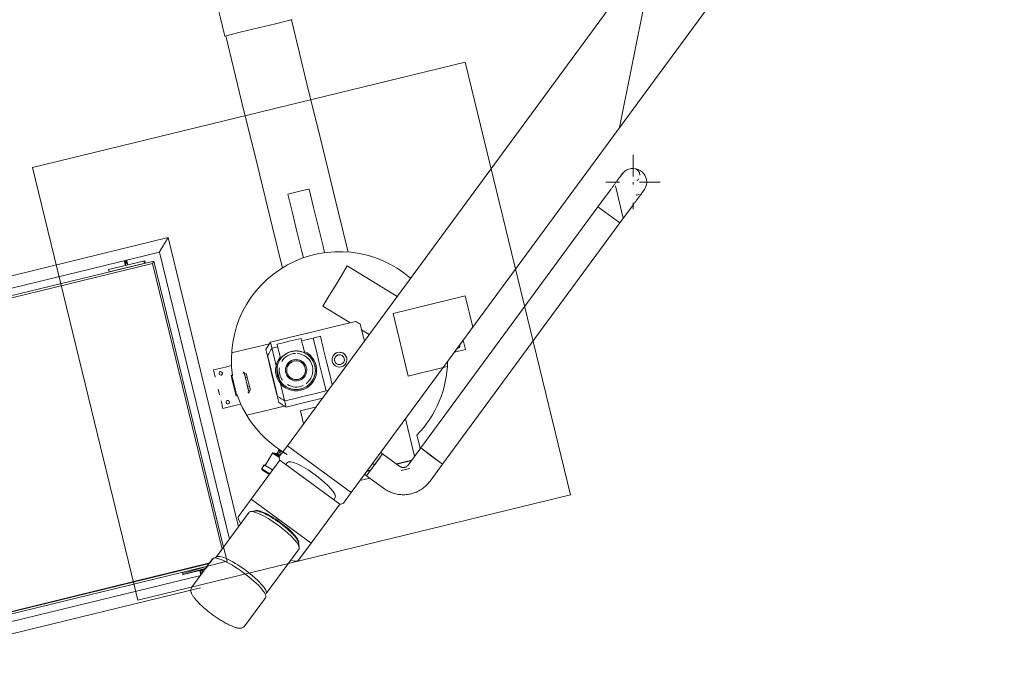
# Model space of a CAD drawing. Header units: metres. Extents: x 135583 to 135939, y 457896 to 458258.
# Tile 377 of 599: x 135783.39 to 135787.37, y 457952.18 to 457954.74. Entities that reach past the tile are written whole.
import ezdxf

# ---------------------------------------------------------------- set-up
doc = ezdxf.new("R2010")
doc.units = ezdxf.units.M
doc.linetypes.add('Hidden', pattern=[4, 2, -2])
doc.layers.add('NIEUWE INSTALLATIE', color=250, linetype='Continuous', lineweight=0)

msp = doc.modelspace()

# ---------------------------------------------------------------- linework, layer by layer
at = {"layer": 'NIEUWE INSTALLATIE'}
for p, q in [((135787.2961, 457956.8599), (135784.4713, 457953.0151)), ((135784.7292, 457952.8256), (135787.554, 457956.6705)), ((135785.8685, 457954.1045), (135785.8685, 457954.1916)), ((135785.7774, 457954.0505), (135785.7264, 457953.9812)), ((135785.7585, 457954.0816), (135785.8132, 457954.0816)), ((135785.8685, 457954.0714), (135785.8685, 457954.0816)), ((135785.8948, 457954.0816), (135785.9785, 457954.0816)), ((135785.7264, 457953.9812), (135785.01, 457953.0061)), ((135785.7264, 457953.9812), (135785.7708, 457953.9486)), ((135785.7708, 457953.9486), (135785.7264, 457953.9812)), ((135785.8151, 457953.9161), (135785.866, 457953.9854)), ((135785.8685, 457953.9716), (135785.8685, 457953.998)), ((135785.7708, 457953.9486), (135785.8151, 457953.9161)), ((135785.8151, 457953.9161), (135785.7708, 457953.9486)), ((135785.0987, 457952.9409), (135785.8151, 457953.9161)), ((135783.9894, 457953.8567), (135782.6988, 457953.5422)), ((135784.2743, 457952.6877), (135783.9894, 457953.8567)), ((135782.7102, 457953.4953), (135783.9539, 457953.7984)), ((135783.8265, 457953.7467), (135783.8216, 457953.7667)), ((135783.9539, 457953.7984), (135784.2369, 457952.6369)), ((135783.9318, 457953.7621), (135782.7173, 457953.4661)), ((135782.7192, 457953.4583), (135783.9259, 457953.7524)), ((135783.9259, 457953.7524), (135782.7192, 457953.4583)), ((135783.8945, 457953.7633), (135783.7488, 457953.7278)), ((135783.8895, 457953.7621), (135783.7488, 457953.7278)), ((135783.7488, 457953.7278), (135783.7511, 457953.7181)), ((135783.7488, 457953.7278), (135783.7511, 457953.7181)), ((135783.7511, 457953.7181), (135783.8969, 457953.7536)), ((135783.8119, 457953.7643), (135783.8168, 457953.7443)), ((135783.8169, 457953.7621), (135783.8168, 457953.7443)), ((135783.8168, 457953.7443), (135783.8265, 457953.7467)), ((135783.8168, 457953.7443), (135783.8265, 457953.7467)), ((135783.8265, 457953.7467), (135783.8169, 457953.7621)), ((135783.8969, 457953.7536), (135783.8895, 457953.7621)), ((135783.8969, 457953.7536), (135783.8945, 457953.7633)), ((135783.9259, 457953.7524), (135783.9318, 457953.7621)), ((135783.9259, 457953.7524), (135784.2075, 457952.5969)), ((135784.2075, 457952.5969), (135783.9259, 457953.7524)), ((135784.2137, 457952.6053), (135783.9318, 457953.7621)), ((135784.7712, 457953.4844), (135784.8022, 457953.4655)), ((135784.8022, 457953.4655), (135784.7712, 457953.4844)), ((135785.1819, 457953.4418), (135785.1909, 457953.4049)), ((135785.1909, 457953.4049), (135785.1819, 457953.4418)), ((135785.1909, 457953.4049), (135785.1469, 457953.3941)), ((135785.1469, 457953.3941), (135785.1909, 457953.4049)), ((135784.1799, 457953.2923), (135784.1728, 457953.3214)), ((135784.1728, 457953.3214), (135784.1799, 457953.2923)), ((135784.2471, 457953.2994), (135784.2473, 457953.2985)), ((135784.2473, 457953.2985), (135784.2471, 457953.2994)), ((135784.293, 457953.3096), (135784.2932, 457953.3088)), ((135784.2932, 457953.3088), (135784.293, 457953.3096)), ((135784.293, 457953.3096), (135784.2932, 457953.3088)), ((135784.2932, 457953.3088), (135784.293, 457953.3096)), ((135784.2976, 457953.3055), (135784.3053, 457953.3074)), ((135784.2976, 457953.3055), (135784.3141, 457953.2375)), ((135784.3141, 457953.2375), (135784.2976, 457953.3055)), ((135784.3011, 457953.291), (135784.3089, 457953.2928)), ((135784.3219, 457953.2394), (135784.3053, 457953.3074)), ((135784.3053, 457953.3074), (135784.3219, 457953.2394)), ((135784.3184, 457953.254), (135784.3106, 457953.2521)), ((135784.1973, 457953.2206), (135784.1917, 457953.2437)), ((135784.1917, 457953.2437), (135784.1973, 457953.2206)), ((135784.2663, 457953.2207), (135784.2665, 457953.2197)), ((135784.2665, 457953.2197), (135784.2663, 457953.2207)), ((135784.3219, 457953.2394), (135784.3141, 457953.2375)), ((135784.6277, 457953.2367), (135784.635, 457953.2385)), ((135784.635, 457953.2385), (135784.6277, 457953.2367)), ((135784.2106, 457953.166), (135784.2032, 457953.1963)), ((135784.2032, 457953.1963), (135784.2106, 457953.166)), ((135784.5836, 457953.1715), (135784.5237, 457953.1569)), ((135784.5237, 457953.1569), (135784.5366, 457953.1039)), ((135784.9854, 457952.9725), (135784.9485, 457953.1241)), ((135784.4713, 457953.0151), (135784.4399, 457952.9724)), ((135784.7292, 457952.8256), (135784.4713, 457953.0151)), ((135784.381, 457952.9358), (135784.411, 457952.9851)), ((135784.411, 457952.9851), (135784.4395, 457952.9678)), ((135784.4395, 457952.9678), (135784.4112, 457952.985)), ((135784.4143, 457952.9864), (135784.4271, 457952.983)), ((135784.4271, 457952.983), (135784.4377, 457952.9766)), ((135784.4304, 457952.9844), (135784.4345, 457952.991)), ((135784.4304, 457952.9844), (135784.4399, 457952.9786)), ((135784.4345, 457952.991), (135784.4354, 457952.9963)), ((135784.4345, 457952.991), (135784.444, 457952.9852)), ((135784.4354, 457952.9963), (135784.4374, 457952.9997)), ((135784.4354, 457952.9963), (135784.4459, 457952.9899)), ((135784.4374, 457952.9997), (135784.448, 457952.9933)), ((135784.8563, 457952.9825), (135784.8237, 457952.9382)), ((135784.8563, 457952.9825), (135784.8486, 457952.9882)), ((135784.9256, 457952.9316), (135784.8563, 457952.9825)), ((135785.01, 457953.0061), (135784.9591, 457952.9368)), ((135784.9784, 457953.0014), (135784.9855, 457952.9726)), ((135784.9855, 457952.9726), (135784.9784, 457953.0014)), ((135785.0544, 457952.9735), (135785.01, 457953.0061)), ((135785.01, 457953.0061), (135785.0987, 457952.9409)), ((135785.0987, 457952.9409), (135785.0544, 457952.9735)), ((135784.4408, 457952.9566), (135784.3252, 457952.7993)), ((135784.3681, 457952.9213), (135784.378, 457952.9376)), ((135784.4109, 457952.9176), (135784.378, 457952.9376)), ((135784.378, 457952.9376), (135784.4109, 457952.9176)), ((135784.4408, 457952.9566), (135784.6826, 457952.779)), ((135784.4715, 457952.9478), (135784.4649, 457952.9389)), ((135784.8237, 457952.9382), (135784.7911, 457952.8939)), ((135784.8237, 457952.9382), (135784.8161, 457952.9438)), ((135784.9118, 457952.9417), (135784.9747, 457952.957)), ((135784.9736, 457952.9557), (135784.913, 457952.9409)), ((135784.913, 457952.9409), (135784.9736, 457952.9557)), ((135785.0478, 457952.8716), (135785.0987, 457952.9409)), ((135784.3681, 457952.9213), (135784.4004, 457952.9017)), ((135784.3691, 457952.9172), (135784.3855, 457952.9073)), ((135784.7835, 457952.8995), (135784.7911, 457952.8939)), ((135784.7911, 457952.8939), (135784.8604, 457952.843)), ((135784.8066, 457952.9149), (135784.7923, 457952.9115)), ((135784.7923, 457952.9115), (135784.8066, 457952.9149)), ((135784.7933, 457952.9129), (135784.8077, 457952.9164)), ((135784.966, 457952.9229), (135784.9306, 457952.9143)), ((135784.9306, 457952.9143), (135784.966, 457952.9229)), ((135784.6978, 457952.7829), (135784.7292, 457952.8256)), ((135784.3252, 457952.7993), (135784.2739, 457952.7295)), ((135784.567, 457952.6216), (135784.3252, 457952.7993)), ((135784.567, 457952.6216), (135784.6826, 457952.779)), ((135784.6584, 457952.7968), (135784.6649, 457952.8057)), ((135784.3169, 457952.7458), (135784.184, 457952.5649)), ((135784.343, 457952.7514), (135784.323, 457952.7488)), ((135784.3394, 457952.7511), (135784.3377, 457952.7487)), ((135784.515, 457952.6185), (135784.5167, 457952.6208)), ((135784.5157, 457952.5519), (135784.567, 457952.6216)), ((135784.5195, 457952.6045), (135784.5159, 457952.6244)), ((135784.184, 457952.5649), (135784.2075, 457952.5969)), ((135784.3855, 457952.4168), (135784.5184, 457952.5978)), ((135783.0114, 457952.2594), (135784.1583, 457952.5411)), ((135784.1563, 457952.5384), (135783.0114, 457952.2594)), ((135784.1689, 457952.5578), (135784.0851, 457952.4437)), ((135784.1583, 457952.5411), (135784.1724, 457952.5603)), ((135784.1724, 457952.5603), (135784.184, 457952.5649)), ((135783.0133, 457952.2516), (135784.149, 457952.5284)), ((135784.0471, 457952.5036), (135784.0495, 457952.4938)), ((135784.1486, 457952.5283), (135784.0482, 457952.4989)), ((135784.0482, 457952.4989), (135784.0491, 457952.4952)), ((135784.0491, 457952.4952), (135784.0495, 457952.4938)), ((135784.0495, 457952.4938), (135784.143, 457952.5203)), ((135784.0495, 457952.4938), (135784.1397, 457952.5158)), ((135784.1272, 457952.5128), (135784.1175, 457952.5104)), ((135784.1175, 457952.5104), (135784.122, 457952.4918)), ((135784.1224, 457952.5116), (135784.1189, 457952.5078)), ((135784.1189, 457952.5078), (135784.1235, 457952.4989)), ((135784.1272, 457952.5078), (135784.1224, 457952.5116)), ((135784.1235, 457952.4989), (135784.1251, 457952.4959)), ((135784.1251, 457952.4959), (135784.1272, 457952.5078)), ((135784.1298, 457952.5023), (135784.1272, 457952.5128)), ((135784.143, 457952.5203), (135784.1486, 457952.5283)), ((135784.1213, 457952.4907), (135783.0204, 457952.2224)), ((135783.0318, 457952.1755), (135784.1195, 457952.4406)), ((135784.2994, 457952.2862), (135784.3832, 457952.4003))]:
    msp.add_line(p, q, dxfattribs=at)
at = {"layer": 'NIEUWE INSTALLATIE', "linetype": 'Hidden'}
for p, q in [((135785.8141, 457954.3024), (135785.9625, 457955.0448)), ((135785.8141, 457954.3024), (135785.9625, 457955.0448)), ((135785.1894, 457954.5659), (135783.4405, 457954.1397)), ((135785.1894, 457954.5659), (135783.4405, 457954.1397)), ((135785.6156, 457952.817), (135785.1894, 457954.5659)), ((135785.6156, 457952.817), (135785.1894, 457954.5659)), ((135783.4405, 457954.1397), (135783.8667, 457952.3909)), ((135783.4405, 457954.1397), (135783.8667, 457952.3909)), ((135785.829, 457953.9351), (135785.7971, 457954.0664)), ((135785.829, 457953.9351), (135785.7971, 457954.0664)), ((135785.1898, 457953.6207), (135784.8983, 457953.5497)), ((135785.1898, 457953.6207), (135784.8983, 457953.5497)), ((135785.2206, 457953.4945), (135785.1898, 457953.6207)), ((135785.2206, 457953.4945), (135785.1898, 457953.6207)), ((135784.8983, 457953.5497), (135784.9599, 457953.2971)), ((135784.8983, 457953.5497), (135784.9599, 457953.2971)), ((135784.4038, 457953.4292), (135784.2461, 457953.3908)), ((135784.4038, 457953.4292), (135784.2461, 457953.3908)), ((135784.4654, 457953.1766), (135784.4038, 457953.4292)), ((135784.4654, 457953.1766), (135784.4038, 457953.4292)), ((135784.9599, 457953.2971), (135785.1175, 457953.3355)), ((135784.9599, 457953.2971), (135785.1175, 457953.3355)), ((135784.3077, 457953.1382), (135784.4654, 457953.1766)), ((135784.3077, 457953.1382), (135784.4654, 457953.1766)), ((135783.8667, 457952.3909), (135785.6156, 457952.817)), ((135783.8667, 457952.3909), (135785.6156, 457952.817)), ((135784.2278, 457952.5476), (135784.2137, 457952.6052)), ((135784.2278, 457952.5476), (135784.2137, 457952.6052)), ((135784.149, 457952.5284), (135784.2278, 457952.5476)), ((135784.149, 457952.5284), (135784.2278, 457952.5476))]:
    msp.add_line(p, q, dxfattribs=at)
at = {"layer": 'NIEUWE INSTALLATIE', "flags": 128}
for points in [[(135784.1806, 457954.8267), (135784.19, 457954.7881), (135784.1994, 457954.7494), (135784.2088, 457954.7108), (135784.2182, 457954.6721)], [(135784.2182, 457954.6721), (135784.2088, 457954.7108), (135784.1994, 457954.7494), (135784.19, 457954.7881), (135784.1806, 457954.8267)], [(135784.4912, 457954.7387), (135784.423, 457954.722), (135784.3547, 457954.7054), (135784.2865, 457954.6888), (135784.2182, 457954.6721)], [(135784.2182, 457954.6721), (135784.2865, 457954.6888), (135784.3547, 457954.7054), (135784.423, 457954.722), (135784.4912, 457954.7387)], [(135784.4874, 457954.7377), (135784.5503, 457954.4793), (135784.614, 457954.2181), (135784.6777, 457953.9569), (135784.7163, 457953.7983)], [(135784.7163, 457953.7983), (135784.6777, 457953.9569), (135784.614, 457954.2181), (135784.5503, 457954.4793), (135784.4874, 457954.7377)], [(135784.4511, 457953.7337), (135784.4124, 457953.8922), (135784.3488, 457954.1534), (135784.2851, 457954.4146), (135784.2221, 457954.6731)], [(135784.2221, 457954.6731), (135784.2851, 457954.4146), (135784.3488, 457954.1534), (135784.4124, 457953.8922), (135784.4511, 457953.7337)], [(135785.8241, 457954.1142), (135785.8235, 457954.1133), (135785.8228, 457954.1123), (135785.8223, 457954.1117), (135785.8218, 457954.1109), (135785.8211, 457954.1101), (135785.8204, 457954.1091), (135785.8197, 457954.1081), (135785.8188, 457954.107), (135785.8179, 457954.1057), (135785.817, 457954.1044), (135785.816, 457954.103), (135785.8149, 457954.1016), (135785.8137, 457954.1), (135785.8125, 457954.0984), (135785.8113, 457954.0966), (135785.8099, 457954.0948), (135785.8086, 457954.093), (135785.8072, 457954.0911), (135785.8057, 457954.0891), (135785.8042, 457954.087), (135785.8026, 457954.0849), (135785.801, 457954.0827), (135785.7994, 457954.0805), (135785.7977, 457954.0782), (135785.796, 457954.0759), (135785.7943, 457954.0736), (135785.7925, 457954.0712), (135785.7908, 457954.0687), (135785.789, 457954.0663), (135785.7871, 457954.0638), (135785.7853, 457954.0613), (135785.7835, 457954.0588), (135785.7816, 457954.0563), (135785.7797, 457954.0537), (135785.7779, 457954.0512), (135785.7774, 457954.0505)], [(135784.5589, 457954.0534), (135784.5375, 457954.0482), (135784.5162, 457954.043), (135784.4948, 457954.0378), (135784.4734, 457954.0326)], [(135784.4734, 457954.0326), (135784.4948, 457954.0378), (135784.5162, 457954.043), (135784.5375, 457954.0482), (135784.5589, 457954.0534)], [(135784.6217, 457953.7958), (135784.614, 457953.8275), (135784.5956, 457953.9028), (135784.5773, 457953.9781), (135784.5589, 457954.0534)], [(135784.5589, 457954.0534), (135784.5773, 457953.9781), (135784.5956, 457953.9028), (135784.614, 457953.8275), (135784.6217, 457953.7958)], [(135785.866, 457953.9854), (135785.8679, 457953.9879), (135785.8697, 457953.9905), (135785.8716, 457953.993), (135785.8735, 457953.9955), (135785.8753, 457953.998), (135785.8771, 457954.0005), (135785.8789, 457954.003), (135785.8807, 457954.0054), (135785.8825, 457954.0078), (135785.8842, 457954.0102), (135785.8859, 457954.0125), (135785.8876, 457954.0148), (135785.8892, 457954.017), (135785.8908, 457954.0192), (135785.8924, 457954.0213), (135785.8939, 457954.0234), (135785.8954, 457954.0254), (135785.8968, 457954.0273), (135785.8982, 457954.0292), (135785.8996, 457954.031), (135785.9008, 457954.0328), (135785.9021, 457954.0344), (135785.9032, 457954.036), (135785.9043, 457954.0375), (135785.9054, 457954.0389), (135785.9063, 457954.0403), (135785.9073, 457954.0415), (135785.9081, 457954.0427), (135785.9089, 457954.0437), (135785.9096, 457954.0447), (135785.9102, 457954.0456), (135785.9108, 457954.0464), (135785.9113, 457954.047), (135785.9117, 457954.0476), (135785.9124, 457954.0485)], [(135784.4734, 457954.0326), (135784.4918, 457953.9573), (135784.5101, 457953.882), (135784.5285, 457953.8067), (135784.5362, 457953.775)], [(135784.5362, 457953.775), (135784.5285, 457953.8067), (135784.5101, 457953.882), (135784.4918, 457953.9573), (135784.4734, 457954.0326)], [(135784.7133, 457953.742), (135784.6886, 457953.7014), (135784.6639, 457953.6608), (135784.6392, 457953.6202), (135784.6145, 457953.5796)], [(135784.6145, 457953.5796), (135784.6392, 457953.6202), (135784.6639, 457953.6608), (135784.6886, 457953.7014), (135784.7133, 457953.742)], [(135784.9152, 457953.6192), (135784.8585, 457953.6537), (135784.7859, 457953.6978), (135784.7133, 457953.742)], [(135784.7133, 457953.742), (135784.7859, 457953.6978), (135784.8585, 457953.6537), (135784.9152, 457953.6192)], [(135784.6145, 457953.5796), (135784.6421, 457953.5629), (135784.6697, 457953.5461), (135784.6973, 457953.5293), (135784.7248, 457953.5126)], [(135784.7248, 457953.5126), (135784.6973, 457953.5293), (135784.6697, 457953.5461), (135784.6421, 457953.5629), (135784.6145, 457953.5796)], [(135784.4026, 457953.4341), (135784.4888, 457953.4551), (135784.5751, 457953.4761), (135784.6613, 457953.4971), (135784.7475, 457953.5181)], [(135784.7475, 457953.5181), (135784.6613, 457953.4971), (135784.5751, 457953.4761), (135784.4888, 457953.4551), (135784.4026, 457953.4341)], [(135784.7475, 457953.5181), (135784.7521, 457953.5154), (135784.7566, 457953.5126), (135784.7611, 457953.5098), (135784.7657, 457953.5071)], [(135784.7657, 457953.5071), (135784.7611, 457953.5098), (135784.7566, 457953.5126), (135784.7521, 457953.5154), (135784.7475, 457953.5181)], [(135784.7657, 457953.5071), (135784.7799, 457953.4488), (135784.7824, 457953.4385)], [(135784.7824, 457953.4385), (135784.7799, 457953.4488), (135784.7657, 457953.5071)], [(135784.5265, 457953.4493), (135784.5022, 457953.4434), (135784.478, 457953.4375), (135784.4537, 457953.4316), (135784.4294, 457953.4257)], [(135784.4294, 457953.4257), (135784.4537, 457953.4316), (135784.478, 457953.4375), (135784.5022, 457953.4434), (135784.5265, 457953.4493)], [(135784.5409, 457953.3904), (135784.5373, 457953.4051), (135784.5337, 457953.4199), (135784.5301, 457953.4346), (135784.5265, 457953.4493)], [(135784.5265, 457953.4493), (135784.5301, 457953.4346), (135784.5337, 457953.4199), (135784.5373, 457953.4051), (135784.5409, 457953.3904)], [(135784.5757, 457953.4505), (135784.564, 457953.4476), (135784.5523, 457953.4448), (135784.5407, 457953.442), (135784.529, 457953.4391)], [(135784.529, 457953.4391), (135784.5407, 457953.442), (135784.5523, 457953.4448), (135784.564, 457953.4476), (135784.5757, 457953.4505)], [(135784.6048, 457953.4576), (135784.5975, 457953.4558), (135784.5902, 457953.454), (135784.5829, 457953.4523), (135784.5757, 457953.4505)], [(135784.5757, 457953.4505), (135784.5829, 457953.4523), (135784.5902, 457953.454), (135784.5975, 457953.4558), (135784.6048, 457953.4576)], [(135784.5757, 457953.4505), (135784.5887, 457953.3971), (135784.6017, 457953.3436), (135784.6147, 457953.2902), (135784.6277, 457953.2367)], [(135784.6277, 457953.2367), (135784.6147, 457953.2902), (135784.6017, 457953.3436), (135784.5887, 457953.3971), (135784.5757, 457953.4505)], [(135784.6525, 457953.2617), (135784.6439, 457953.2973), (135784.6308, 457953.3507), (135784.6178, 457953.4042), (135784.6048, 457953.4576)], [(135784.6048, 457953.4576), (135784.6178, 457953.4042), (135784.6308, 457953.3507), (135784.6439, 457953.2973), (135784.6525, 457953.2617)], [(135784.3843, 457953.4038), (135784.3888, 457953.4114), (135784.3934, 457953.419), (135784.398, 457953.4265), (135784.4026, 457953.4341)], [(135784.4026, 457953.4341), (135784.398, 457953.4265), (135784.3934, 457953.419), (135784.3888, 457953.4114), (135784.3843, 457953.4038)], [(135784.3911, 457953.3798), (135784.3957, 457953.3873), (135784.4003, 457953.3949), (135784.4049, 457953.4025), (135784.4095, 457953.41)], [(135784.4095, 457953.41), (135784.4049, 457953.4025), (135784.4003, 457953.3949), (135784.3957, 457953.3873), (135784.3911, 457953.3798)], [(135784.4319, 457953.4154), (135784.4263, 457953.4141), (135784.4207, 457953.4127), (135784.4151, 457953.4114), (135784.4095, 457953.41)], [(135784.4095, 457953.41), (135784.4151, 457953.4114), (135784.4207, 457953.4127), (135784.4263, 457953.4141), (135784.4319, 457953.4154)], [(135784.4294, 457953.4257), (135784.433, 457953.4109), (135784.4366, 457953.3962), (135784.4401, 457953.3815), (135784.4437, 457953.3667)], [(135784.4437, 457953.3667), (135784.4401, 457953.3815), (135784.4366, 457953.3962), (135784.433, 457953.4109), (135784.4294, 457953.4257)], [(135784.4363, 457953.1901), (135784.4233, 457953.2435), (135784.4103, 457953.297), (135784.3973, 457953.3504), (135784.3843, 457953.4038)], [(135784.3843, 457953.4038), (135784.3973, 457953.3504), (135784.4103, 457953.297), (135784.4233, 457953.2435), (135784.4363, 457953.1901)], [(135784.4314, 457953.2146), (135784.4213, 457953.2559), (135784.4113, 457953.2972), (135784.4012, 457953.3385), (135784.3911, 457953.3798)], [(135784.3911, 457953.3798), (135784.4012, 457953.3385), (135784.4113, 457953.2972), (135784.4213, 457953.2559), (135784.4314, 457953.2146)], [(135784.4307, 457953.3019), (135784.43, 457953.305), (135784.4295, 457953.3081), (135784.429, 457953.3112), (135784.4287, 457953.3143), (135784.4285, 457953.3174), (135784.4285, 457953.3205), (135784.4285, 457953.3236), (135784.4287, 457953.3267), (135784.4291, 457953.3298), (135784.4295, 457953.3329), (135784.4301, 457953.336), (135784.4307, 457953.339), (135784.4315, 457953.342), (135784.4325, 457953.345), (135784.4335, 457953.348), (135784.4347, 457953.3509), (135784.4359, 457953.3537), (135784.4373, 457953.3565), (135784.4388, 457953.3592), (135784.4404, 457953.3619), (135784.4421, 457953.3645), (135784.444, 457953.3671), (135784.4459, 457953.3695), (135784.4479, 457953.3719), (135784.45, 457953.3742), (135784.4522, 457953.3764), (135784.4545, 457953.3785), (135784.4568, 457953.3806), (135784.4593, 457953.3825), (135784.4618, 457953.3844), (135784.4644, 457953.3861), (135784.4671, 457953.3877), (135784.4698, 457953.3892), (135784.4726, 457953.3907), (135784.4754, 457953.392), (135784.4783, 457953.3931), (135784.4812, 457953.3942), (135784.4842, 457953.3952), (135784.4872, 457953.396), (135784.4902, 457953.3967), (135784.4933, 457953.3973), (135784.4964, 457953.3978), (135784.4995, 457953.3981), (135784.5026, 457953.3983), (135784.5057, 457953.3984), (135784.5088, 457953.3984), (135784.512, 457953.3982), (135784.5151, 457953.3979), (135784.5182, 457953.3975), (135784.5212, 457953.397), (135784.5243, 457953.3964), (135784.5273, 457953.3956), (135784.5303, 457953.3947), (135784.5332, 457953.3937), (135784.5361, 457953.3926), (135784.539, 457953.3913), (135784.5418, 457953.39), (135784.5446, 457953.3885), (135784.5473, 457953.3869), (135784.5499, 457953.3852), (135784.5524, 457953.3834), (135784.5549, 457953.3815), (135784.5573, 457953.3796), (135784.5597, 457953.3775), (135784.5619, 457953.3753), (135784.564, 457953.373), (135784.5661, 457953.3707), (135784.5681, 457953.3683), (135784.5699, 457953.3658), (135784.5717, 457953.3632), (135784.5734, 457953.3606), (135784.5749, 457953.3579), (135784.5764, 457953.3551), (135784.5777, 457953.3523), (135784.5789, 457953.3494), (135784.58, 457953.3465), (135784.581, 457953.3435), (135784.5818, 457953.3405), (135784.5823, 457953.3389)], [(135784.1728, 457953.3214), (135784.2213, 457953.3333), (135784.2455, 457953.3392)], [(135784.2455, 457953.3392), (135784.2213, 457953.3333), (135784.1728, 457953.3214)], [(135784.5823, 457953.3389), (135784.5829, 457953.3358), (135784.5835, 457953.3328), (135784.5839, 457953.3297), (135784.5842, 457953.3266), (135784.5844, 457953.3235), (135784.5845, 457953.3203), (135784.5844, 457953.3172), (135784.5842, 457953.3141), (135784.5839, 457953.311), (135784.5835, 457953.3079), (135784.5829, 457953.3048), (135784.5822, 457953.3018), (135784.5814, 457953.2988), (135784.5805, 457953.2958), (135784.5795, 457953.2929), (135784.5783, 457953.29), (135784.577, 457953.2871), (135784.5756, 457953.2843), (135784.5741, 457953.2816), (135784.5725, 457953.2789), (135784.5708, 457953.2763), (135784.569, 457953.2738), (135784.5671, 457953.2713), (135784.5651, 457953.2689), (135784.563, 457953.2666), (135784.5608, 457953.2644), (135784.5585, 457953.2623), (135784.5561, 457953.2602), (135784.5537, 457953.2583), (135784.5512, 457953.2565), (135784.5486, 457953.2547), (135784.5459, 457953.2531), (135784.5432, 457953.2516), (135784.5404, 457953.2502), (135784.5376, 457953.2489), (135784.5347, 457953.2477), (135784.5317, 457953.2466), (135784.5288, 457953.2457), (135784.5258, 457953.2448), (135784.5227, 457953.2441), (135784.5197, 457953.2435), (135784.5166, 457953.2431), (135784.5135, 457953.2427), (135784.5104, 457953.2425), (135784.5072, 457953.2424), (135784.5041, 457953.2425), (135784.501, 457953.2426), (135784.4979, 457953.2429), (135784.4948, 457953.2433), (135784.4917, 457953.2438), (135784.4887, 457953.2445), (135784.4857, 457953.2452), (135784.4827, 457953.2461), (135784.4797, 457953.2471), (135784.4768, 457953.2483), (135784.474, 457953.2495), (135784.4711, 457953.2509), (135784.4684, 457953.2523), (135784.4657, 457953.2539), (135784.4631, 457953.2556), (135784.4605, 457953.2574), (135784.458, 457953.2593), (135784.4556, 457953.2613), (135784.4533, 457953.2634), (135784.4511, 457953.2655), (135784.4489, 457953.2678), (135784.4469, 457953.2701), (135784.4449, 457953.2726), (135784.443, 457953.2751), (135784.4413, 457953.2776), (135784.4396, 457953.2803), (135784.4381, 457953.283), (135784.4366, 457953.2857), (135784.4353, 457953.2886), (135784.4341, 457953.2914), (135784.433, 457953.2944), (135784.432, 457953.2973), (135784.4311, 457953.3003), (135784.4307, 457953.3019)], [(135784.2643, 457953.2161), (135784.2591, 457953.2375), (135784.2539, 457953.2589), (135784.2487, 457953.2802), (135784.2435, 457953.3016)], [(135784.2435, 457953.3016), (135784.2487, 457953.2802), (135784.2539, 457953.2589), (135784.2591, 457953.2375), (135784.2643, 457953.2161)], [(135784.2471, 457953.2994), (135784.2471, 457953.2992), (135784.2472, 457953.2989), (135784.2473, 457953.2987), (135784.2473, 457953.2984)], [(135784.2473, 457953.2984), (135784.2473, 457953.2987), (135784.2472, 457953.2989), (135784.2471, 457953.2992), (135784.2471, 457953.2994)], [(135784.2473, 457953.2984), (135784.2479, 457953.2986), (135784.2485, 457953.2987), (135784.249, 457953.2988), (135784.2496, 457953.299)], [(135784.2496, 457953.299), (135784.249, 457953.2988), (135784.2485, 457953.2987), (135784.2479, 457953.2986), (135784.2473, 457953.2984)], [(135784.2663, 457953.2207), (135784.2615, 457953.2401), (135784.2568, 457953.2596), (135784.2521, 457953.279), (135784.2473, 457953.2984)], [(135784.2685, 457953.2213), (135784.268, 457953.2211), (135784.2674, 457953.221), (135784.2668, 457953.2208), (135784.2663, 457953.2207)], [(135784.2663, 457953.2207), (135784.2668, 457953.2208), (135784.2674, 457953.221), (135784.268, 457953.2211), (135784.2685, 457953.2213)], [(135784.2663, 457953.2207), (135784.2663, 457953.2205), (135784.2664, 457953.2202), (135784.2664, 457953.22), (135784.2665, 457953.2197)], [(135784.2665, 457953.2197), (135784.2664, 457953.22), (135784.2664, 457953.2202), (135784.2663, 457953.2205), (135784.2663, 457953.2207)], [(135784.4616, 457953.1963), (135784.4541, 457953.2009), (135784.4465, 457953.2054), (135784.4389, 457953.21), (135784.4314, 457953.2146)], [(135784.4314, 457953.2146), (135784.4389, 457953.21), (135784.4465, 457953.2054), (135784.4541, 457953.2009), (135784.4616, 457953.1963)], [(135784.6277, 457953.2367), (135784.5862, 457953.2266), (135784.5447, 457953.2165), (135784.5031, 457953.2064), (135784.4616, 457953.1963)], [(135784.4616, 457953.1963), (135784.5031, 457953.2064), (135784.5447, 457953.2165), (135784.5862, 457953.2266), (135784.6277, 457953.2367)], [(135784.2838, 457953.1838), (135784.2592, 457953.1778), (135784.2106, 457953.166)], [(135784.2106, 457953.166), (135784.2592, 457953.1778), (135784.2838, 457953.1838)], [(135784.4666, 457953.1717), (135784.459, 457953.1763), (135784.4514, 457953.1809), (135784.4439, 457953.1855), (135784.4363, 457953.1901)], [(135784.4363, 457953.1901), (135784.4439, 457953.1855), (135784.4514, 457953.1809), (135784.459, 457953.1763), (135784.4666, 457953.1717)], [(135784.6126, 457953.2073), (135784.5528, 457953.1927), (135784.4666, 457953.1717)], [(135784.4666, 457953.1717), (135784.5528, 457953.1927), (135784.6126, 457953.2073)], [(135784.9951, 457953.0584), (135785.0024, 457953.0281), (135785.0084, 457953.0038)], [(135785.0084, 457953.0038), (135785.0024, 457953.0281), (135784.9951, 457953.0584)], [(135784.4143, 457952.9864), (135784.4142, 457952.9865), (135784.4141, 457952.9865), (135784.414, 457952.9865), (135784.4139, 457952.9865), (135784.4137, 457952.9865), (135784.4136, 457952.9865), (135784.4135, 457952.9865), (135784.4134, 457952.9865), (135784.4133, 457952.9865), (135784.4131, 457952.9865), (135784.413, 457952.9865), (135784.4129, 457952.9865), (135784.4128, 457952.9864), (135784.4127, 457952.9864), (135784.4126, 457952.9864), (135784.4124, 457952.9863), (135784.4123, 457952.9863), (135784.4122, 457952.9862), (135784.4121, 457952.9862), (135784.412, 457952.9861), (135784.4119, 457952.9861), (135784.4118, 457952.986), (135784.4117, 457952.9859), (135784.4116, 457952.9858), (135784.4115, 457952.9858), (135784.4114, 457952.9857), (135784.4114, 457952.9856), (135784.4113, 457952.9855), (135784.4112, 457952.9854), (135784.4111, 457952.9853), (135784.4111, 457952.9852), (135784.411, 457952.9851), (135784.411, 457952.9851)], [(135784.4304, 457952.9844), (135784.4304, 457952.9843), (135784.4303, 457952.9842), (135784.4302, 457952.9841), (135784.4302, 457952.984), (135784.4301, 457952.9839), (135784.43, 457952.9838), (135784.4299, 457952.9837), (135784.4298, 457952.9837), (135784.4297, 457952.9836), (135784.4296, 457952.9835), (135784.4295, 457952.9834), (135784.4294, 457952.9834), (135784.4293, 457952.9833), (135784.4292, 457952.9833), (135784.4291, 457952.9832), (135784.429, 457952.9832), (135784.4289, 457952.9831), (135784.4288, 457952.9831), (135784.4287, 457952.983), (135784.4286, 457952.983), (135784.4284, 457952.983), (135784.4283, 457952.983), (135784.4282, 457952.983), (135784.4281, 457952.9829), (135784.428, 457952.9829), (135784.4278, 457952.9829), (135784.4277, 457952.9829), (135784.4276, 457952.983), (135784.4275, 457952.983), (135784.4274, 457952.983), (135784.4272, 457952.983), (135784.4271, 457952.983)], [(135784.9591, 457952.9368), (135784.9585, 457952.936), (135784.9579, 457952.9353), (135784.9573, 457952.9345), (135784.9566, 457952.9339), (135784.9559, 457952.9332), (135784.9552, 457952.9326), (135784.9544, 457952.932), (135784.9537, 457952.9314), (135784.9529, 457952.9309), (135784.9521, 457952.9303), (135784.9512, 457952.9299), (135784.9504, 457952.9294), (135784.9495, 457952.929), (135784.9486, 457952.9287), (135784.9477, 457952.9283), (135784.9468, 457952.928), (135784.9459, 457952.9278), (135784.9449, 457952.9275), (135784.944, 457952.9273), (135784.9431, 457952.9272), (135784.9421, 457952.9271), (135784.9411, 457952.927), (135784.9402, 457952.927), (135784.9392, 457952.927), (135784.9383, 457952.927), (135784.9373, 457952.9271), (135784.9364, 457952.9272), (135784.9354, 457952.9274), (135784.9345, 457952.9276), (135784.9335, 457952.9278), (135784.9326, 457952.9281), (135784.9317, 457952.9284), (135784.9308, 457952.9287), (135784.9299, 457952.9291), (135784.9291, 457952.9295), (135784.9282, 457952.9299), (135784.9274, 457952.9304), (135784.9266, 457952.9309), (135784.9258, 457952.9315), (135784.9256, 457952.9316)], [(135784.3681, 457952.9213), (135784.3681, 457952.9212), (135784.368, 457952.9211), (135784.368, 457952.921), (135784.3679, 457952.9209), (135784.3679, 457952.9208), (135784.3678, 457952.9207), (135784.3678, 457952.9206), (135784.3678, 457952.9205), (135784.3677, 457952.9203), (135784.3677, 457952.9202), (135784.3677, 457952.9201), (135784.3677, 457952.92), (135784.3677, 457952.9199), (135784.3677, 457952.9197), (135784.3677, 457952.9196), (135784.3677, 457952.9195), (135784.3677, 457952.9194), (135784.3677, 457952.9193), (135784.3678, 457952.9191), (135784.3678, 457952.919), (135784.3678, 457952.9189), (135784.3679, 457952.9188), (135784.3679, 457952.9187), (135784.3679, 457952.9186), (135784.368, 457952.9185), (135784.368, 457952.9184), (135784.3681, 457952.9183), (135784.3682, 457952.9182), (135784.3682, 457952.9181), (135784.3683, 457952.918), (135784.3684, 457952.9179), (135784.3685, 457952.9178), (135784.3685, 457952.9177), (135784.3686, 457952.9176), (135784.3687, 457952.9175), (135784.3688, 457952.9174), (135784.3689, 457952.9174), (135784.369, 457952.9173), (135784.3691, 457952.9172), (135784.3691, 457952.9172)], [(135784.3691, 457952.9172), (135784.3692, 457952.9172), (135784.3692, 457952.9172), (135784.3693, 457952.9171), (135784.3695, 457952.917), (135784.3697, 457952.9169), (135784.37, 457952.9167), (135784.3703, 457952.9165), (135784.3707, 457952.9163), (135784.3711, 457952.916)], [(135784.3986, 457952.8993), (135784.3974, 457952.9), (135784.3962, 457952.9008), (135784.3949, 457952.9015), (135784.3938, 457952.9022), (135784.3926, 457952.903), (135784.3914, 457952.9037), (135784.3902, 457952.9044), (135784.3891, 457952.9051), (135784.3879, 457952.9058), (135784.3868, 457952.9064), (135784.3857, 457952.9071), (135784.3847, 457952.9078), (135784.3836, 457952.9084), (135784.3826, 457952.909), (135784.3816, 457952.9096), (135784.3806, 457952.9102), (135784.3797, 457952.9108), (135784.3788, 457952.9113), (135784.3779, 457952.9119), (135784.3771, 457952.9124), (135784.3763, 457952.9129), (135784.3755, 457952.9133), (135784.3748, 457952.9138), (135784.3741, 457952.9142), (135784.3735, 457952.9146), (135784.3729, 457952.9149), (135784.3723, 457952.9153), (135784.3718, 457952.9156), (135784.3713, 457952.9159), (135784.3709, 457952.9162), (135784.3705, 457952.9164), (135784.3702, 457952.9166), (135784.3699, 457952.9168), (135784.3696, 457952.9169), (135784.3694, 457952.917), (135784.3693, 457952.9171), (135784.3692, 457952.9172), (135784.3691, 457952.9172)], [(135784.805, 457952.8837), (135784.7991, 457952.8822), (135784.7646, 457952.8738)], [(135784.7646, 457952.8738), (135784.7991, 457952.8822), (135784.805, 457952.8837)], [(135784.8604, 457952.843), (135784.8648, 457952.8399), (135784.8693, 457952.837), (135784.8739, 457952.8343), (135784.8787, 457952.8317), (135784.8835, 457952.8294), (135784.8884, 457952.8272), (135784.8934, 457952.8253), (135784.8984, 457952.8235), (135784.9036, 457952.8219), (135784.9088, 457952.8206), (135784.914, 457952.8195), (135784.9193, 457952.8185), (135784.9246, 457952.8178), (135784.9299, 457952.8173), (135784.9353, 457952.817), (135784.9406, 457952.817), (135784.946, 457952.8171), (135784.9513, 457952.8175), (135784.9567, 457952.818), (135784.962, 457952.8188), (135784.9672, 457952.8198), (135784.9725, 457952.821), (135784.9776, 457952.8224), (135784.9827, 457952.824), (135784.9878, 457952.8259), (135784.9927, 457952.8279), (135784.9976, 457952.8301), (135785.0024, 457952.8325), (135785.0071, 457952.8351), (135785.0117, 457952.8379), (135785.0161, 457952.8409), (135785.0205, 457952.844), (135785.0247, 457952.8473), (135785.0288, 457952.8508), (135785.0327, 457952.8544), (135785.0365, 457952.8582), (135785.0401, 457952.8622), (135785.0436, 457952.8662), (135785.0469, 457952.8705), (135785.0478, 457952.8716)], [(135784.0851, 457952.4437), (135784.0831, 457952.4405), (135784.0818, 457952.4371), (135784.0811, 457952.4337), (135784.0809, 457952.4306), (135784.0811, 457952.4276), (135784.0816, 457952.4248), (135784.0823, 457952.4221), (135784.0832, 457952.4195), (135784.0842, 457952.417), (135784.0853, 457952.4146), (135784.0866, 457952.4121), (135784.0881, 457952.4097), (135784.0896, 457952.4072), (135784.0913, 457952.4047), (135784.0931, 457952.4022), (135784.095, 457952.3996), (135784.0971, 457952.397), (135784.0993, 457952.3943), (135784.1015, 457952.3916), (135784.104, 457952.3889), (135784.1065, 457952.3861), (135784.1091, 457952.3833), (135784.1119, 457952.3804), (135784.1147, 457952.3776), (135784.1177, 457952.3746), (135784.1207, 457952.3717), (135784.1239, 457952.3688), (135784.1271, 457952.3658), (135784.1304, 457952.3628), (135784.1338, 457952.3598), (135784.1373, 457952.3568), (135784.1408, 457952.3538), (135784.1445, 457952.3508), (135784.1481, 457952.3478), (135784.1518, 457952.3448), (135784.1556, 457952.3418), (135784.1594, 457952.3389), (135784.1633, 457952.336), (135784.1672, 457952.3331), (135784.1682, 457952.3323)], [(135784.2994, 457952.2862), (135784.2969, 457952.2834), (135784.2941, 457952.2812), (135784.2911, 457952.2795), (135784.2881, 457952.2784), (135784.2852, 457952.2777), (135784.2824, 457952.2773), (135784.2796, 457952.2771), (135784.2769, 457952.2772), (135784.2742, 457952.2774), (135784.2715, 457952.2778), (135784.2688, 457952.2783), (135784.266, 457952.2789), (135784.2632, 457952.2797), (135784.2603, 457952.2805), (135784.2574, 457952.2815), (135784.2543, 457952.2825), (135784.2512, 457952.2837), (135784.248, 457952.285), (135784.2448, 457952.2864), (135784.2414, 457952.2879), (135784.238, 457952.2894), (135784.2346, 457952.2911), (135784.231, 457952.2929), (135784.2274, 457952.2948), (135784.2238, 457952.2967), (135784.22, 457952.2987), (135784.2163, 457952.3009), (135784.2125, 457952.3031), (135784.2086, 457952.3053), (135784.2048, 457952.3077), (135784.2009, 457952.3101), (135784.1969, 457952.3126), (135784.193, 457952.3151), (135784.189, 457952.3177), (135784.1851, 457952.3204), (135784.1811, 457952.3231), (135784.1772, 457952.3259), (135784.1732, 457952.3287), (135784.1693, 457952.3315), (135784.1682, 457952.3323)]]:
    msp.add_lwpolyline(points, dxfattribs=at)
at = {"layer": 'NIEUWE INSTALLATIE'}
for centre, radius, start, end in [((135785.8685, 457954.0816), 0.055, 0, 156.8076), ((135785.8685, 457954.1091), 0.0275, 0, 90), ((135785.8685, 457954.0816), 0.055, 314.8823, 0), ((135785.8685, 457954.0816), 0.055, 283.479, 297.5013), ((135784.6818, 457953.3632), 0.437, 48.9097, 188.4442), ((135784.6818, 457953.3632), 0.437, 48.9097, 188.4442), ((135784.5065, 457953.3204), 0.083, 140.7387, 66.6533), ((135784.5065, 457953.3204), 0.083, 140.7387, 66.6533), ((135784.5065, 457953.3204), 0.078, 13.696, 193.696), ((135784.5065, 457953.3204), 0.078, 13.696, 193.696), ((135784.5065, 457953.3204), 0.068, 92.446, 148.696), ((135784.5065, 457953.3204), 0.068, 92.446, 148.696), ((135784.5065, 457953.3204), 0.078, 106.9551, 113.6631), ((135784.5065, 457953.3204), 0.078, 106.9551, 113.6631), ((135784.5065, 457953.3204), 0.078, 94.305, 100.4369), ((135784.5065, 457953.3204), 0.078, 94.305, 100.4369), ((135784.5065, 457953.3204), 0.078, 83.7618, 88.4671), ((135784.5065, 457953.3204), 0.078, 83.7618, 88.4671), ((135784.5065, 457953.3204), 0.068, 13.696, 86.201), ((135784.5065, 457953.3204), 0.068, 13.696, 86.201), ((135784.5065, 457953.3204), 0.078, 73.7947, 77.5873), ((135784.5065, 457953.3204), 0.078, 73.7947, 77.5873), ((135784.6818, 457953.3632), 0.02, 13.696, 193.696), ((135784.6818, 457953.3632), 0.02, 13.696, 103.696), ((135784.5065, 457953.3204), 0.078, 193.696, 13.696), ((135784.5065, 457953.3204), 0.078, 193.696, 13.696), ((135784.5065, 457953.3204), 0.068, 171.196, 193.696), ((135784.5065, 457953.3204), 0.068, 171.196, 193.696), ((135784.5065, 457953.3204), 0.043, 13.696, 193.696), ((135784.5065, 457953.3204), 0.038, 13.696, 193.696), ((135784.5065, 457953.3204), 0.038, 13.696, 193.696), ((135784.5065, 457953.3204), 0.038, 193.696, 13.696), ((135784.5065, 457953.3204), 0.068, 306.196, 13.696), ((135784.5065, 457953.3204), 0.068, 306.196, 13.696), ((135784.6818, 457953.3632), 0.437, 315.785, 358.9152), ((135784.6818, 457953.3632), 0.437, 315.785, 358.9152), ((135784.6818, 457953.3632), 0.391, 187.3153, 188.2488), ((135784.6818, 457953.3632), 0.391, 187.3153, 188.2488), ((135784.6818, 457953.3632), 0.387, 187.7409, 199.813), ((135784.6818, 457953.3632), 0.387, 187.7409, 199.813), ((135784.6818, 457953.3632), 0.387, 188.071, 188.9663), ((135784.6818, 457953.3632), 0.387, 188.071, 188.9663), ((135784.5065, 457953.3204), 0.068, 193.696, 216.196), ((135784.5065, 457953.3204), 0.068, 193.696, 216.196), ((135784.6818, 457953.3632), 0.387, 193.696, 194.6163), ((135784.6818, 457953.3632), 0.387, 193.696, 194.6163), ((135784.5065, 457953.3204), 0.068, 238.696, 294.946), ((135784.5065, 457953.3204), 0.068, 238.696, 294.946), ((135784.6818, 457953.3632), 0.437, 198.9478, 238.4422), ((135784.6818, 457953.3632), 0.437, 198.9478, 238.4422), ((135784.6818, 457953.3632), 0.391, 199.2099, 200.358), ((135784.6818, 457953.3632), 0.391, 199.2099, 200.358), ((135784.6818, 457953.3632), 0.391, 199.321, 199.8828), ((135784.6818, 457953.3632), 0.391, 199.321, 199.8828), ((135784.6818, 457953.3632), 0.387, 198.3888, 199.321), ((135784.6818, 457953.3632), 0.387, 198.3888, 199.321), ((135784.6818, 457953.3632), 0.391, 200.1178, 200.34), ((135784.6818, 457953.3632), 0.391, 200.1178, 200.34)]:
    msp.add_arc(centre, radius, start, end, dxfattribs=at)
for centre, major_axis, ratio, start_param, end_param in [((135785.8685, 457954.1091), (0.0263, 0.0079), 1, 5.003734, 5.423287), ((135784.5689, 457952.8777), (-0.1289, 0.0947), 0.21644, 0, 0.363776), ((135784.8237, 457952.9382), (0.0326, 0.0443), 0.000001, 3.926991, 6.283185), ((135784.5682, 457952.8767), (-0.0967, 0.071), 0.21644, 4.712309, 6.283106), ((135784.5682, 457952.8767), (-0.0967, 0.071), 0.21644, 3.141593, 4.712309), ((135784.5689, 457952.8777), (-0.1289, 0.0947), 0.21644, 2.777657, 3.141513), ((135784.4177, 457952.6718), (-0.1007, 0.074), 0.21644, 4.712309, 6.283106), ((135784.4263, 457952.6836), (-0.0886, 0.0651), 0.21644, 4.712309, 6.283106), ((135784.4281, 457952.686), (-0.0886, 0.0651), 0.21644, 4.712309, 6.283106), ((135784.3948, 457952.6407), (-0.1209, 0.0888), 0.21644, 0, 0.566007), ((135784.4177, 457952.6718), (-0.1007, 0.074), 0.21644, 3.141593, 4.712309), ((135784.4281, 457952.686), (-0.0886, 0.0651), 0.21644, 3.141593, 4.712309), ((135784.4263, 457952.6836), (-0.0886, 0.0651), 0.21644, 3.141593, 4.690894), ((135784.2847, 457952.4908), (-0.1007, 0.074), 0.21644, 4.712309, 6.283106), ((135784.2761, 457952.479), (-0.1072, 0.0787), 0.21644, 4.712309, 6.425905), ((135784.3948, 457952.6407), (-0.1209, 0.0888), 0.21644, 2.617914, 3.141513), ((135784.2761, 457952.479), (-0.1072, 0.0787), 0.21644, 2.998713, 4.712309), ((135784.2847, 457952.4908), (-0.1007, 0.074), 0.21644, 3.141593, 4.712309)]:
    msp.add_ellipse(centre, major_axis=major_axis, ratio=ratio, start_param=start_param, end_param=end_param, dxfattribs=at)
at = {"layer": 'NIEUWE INSTALLATIE', "extrusion": (0, 0, -1)}
for centre, major_axis, ratio, start_param, end_param in [((135785.1619, 457953.4184), (-0.00694, 0.00095), 1, 4.337383, 5.087393), ((135785.1619, 457953.4184), (-0.00107, -0.00692), 1, 5.890486, 6.640496), ((135785.1619, 457953.4184), (0.00166, -0.0068), 1, 4.712389, 6.283185), ((135785.1619, 457953.4184), (0.00166, -0.0068), 1, 4.712389, 6.283185), ((135784.5065, 457953.3204), (-0.0219, 0.037), 1, 5.00639, 8.147983), ((135784.6818, 457953.3632), (-0.0285, 0.0093), 1, 5.729611, 8.871203), ((135784.6818, 457953.3632), (-0.0214, 0.0211), 1, 5.265963, 8.407556), ((135784.6818, 457953.3632), (-0.0046, -0.0296), 1, 4.31969, 7.461283), ((135784.6818, 457953.3632), (-0.0156, -0.0256), 1, 3.926991, 7.068584), ((135784.6818, 457953.3632), (-0.0161, -0.0118), 1, 5.105088, 8.246681), ((135784.6818, 457953.3632), (-0.0161, -0.0118), 1, 3.534292, 6.675885), ((135784.6818, 457953.3632), (-0.0104, -0.0171), 1, 3.926991, 5.497787), ((135784.5065, 457953.3204), (-0.0306, 0.0302), 1, 2.12437, 5.265963), ((135784.5065, 457953.3204), (-0.0425, 0.0066), 1, 2.748894, 5.890487), ((135784.5065, 457953.3204), (-0.0361, 0.0118), 1, 2.588018, 5.72961), ((135784.2018, 457953.3079), (-0.00638, 0.00288), 1, 4.04948, 7.191073), ((135784.2018, 457953.3079), (-0.00491, -0.00499), 1, 5.265963, 8.407556), ((135784.2018, 457953.3079), (-0.00313, -0.00626), 1, 2.438769, 5.580362), ((135784.2018, 457953.3079), (0.00166, -0.0068), 1, 3.141592, 6.283185), ((135784.2302, 457953.1913), (-0.00107, -0.00692), 1, 5.890486, 9.032079), ((135784.2302, 457953.1913), (-0.00107, -0.00692), 1, 5.890486, 9.032079), ((135784.2302, 457953.1913), (0.00166, -0.0068), 1, 3.141593, 6.283185), ((135784.2302, 457953.1913), (0.00166, -0.0068), 1, 3.141593, 6.283185), ((135784.4424, 457952.9694), (-0.0281, 0.0171), 0.000001, 5.003494, 6.84735), ((135784.4424, 457952.9694), (-0.0281, 0.0171), 0.000001, 4.851718, 6.167912), ((135784.4443, 457952.9726), (-0.0172, 0.0105), 0.000001, 0.589045, 1.178097), ((135784.4458, 457952.975), (-0.0154, 0.0094), 0.000001, 5.211223, 7.461283), ((135784.4499, 457952.9817), (-0.0154, 0.0094), 0.000001, 0.268661, 1.178097), ((135784.4545, 457952.9893), (-0.0154, 0.0094), 0.000001, 1.359108, 7.461283), ((135784.4545, 457952.9893), (-0.0154, 0.0094), 0.000001, 1.129402, 7.15561), ((135784.4525, 457952.9859), (-0.0171, 0.0104), 0.000001, 0.589047, 1.178097), ((135784.4545, 457952.9893), (-0.0171, 0.0104), 0.000001, 5.105088, 5.792053), ((135784.3995, 457952.8988), (-0.0303, 0.0184), 0.000001, 5.190809, 5.547036), ((135784.401, 457952.9013), (-0.0329, 0.02), 0.000001, 4.730363, 5.046727)]:
    msp.add_ellipse(centre, major_axis=major_axis, ratio=ratio, start_param=start_param, end_param=end_param, dxfattribs=at)
at = {"layer": 'NIEUWE INSTALLATIE'}
for points, knots in [([(135783.9539, 457953.7984), (135783.9539, 457953.7984), (135783.9542, 457953.7989), (135783.9552, 457953.8005), (135783.9562, 457953.8022), (135783.9573, 457953.804), (135783.9583, 457953.8056), (135783.9593, 457953.8073), (135783.9608, 457953.8097), (135783.9624, 457953.8124), (135783.9638, 457953.8146), (135783.9648, 457953.8164), (135783.9659, 457953.8182), (135783.967, 457953.82), (135783.9681, 457953.8219), (135783.9693, 457953.8237), (135783.9705, 457953.8256), (135783.9716, 457953.8276), (135783.9728, 457953.8295), (135783.9739, 457953.8314), (135783.9751, 457953.8333), (135783.9762, 457953.8351), (135783.9773, 457953.8369), (135783.9784, 457953.8387), (135783.9795, 457953.8405), (135783.9805, 457953.8422), (135783.9815, 457953.8438), (135783.9827, 457953.8458), (135783.9839, 457953.8478), (135783.985, 457953.8495), (135783.986, 457953.8511), (135783.987, 457953.8529), (135783.9881, 457953.8546), (135783.9891, 457953.8562), (135783.9894, 457953.8567), (135783.9894, 457953.8567)], [0, 0, 0, 0, 0.083333, 0.125, 0.166667, 0.208333, 0.229167, 0.25, 0.291667, 0.333333, 0.354167, 0.375, 0.395833, 0.416667, 0.4375, 0.458333, 0.479167, 0.5, 0.520833, 0.541667, 0.5625, 0.583333, 0.604167, 0.625, 0.645833, 0.666667, 0.6875, 0.708333, 0.75, 0.770833, 0.791667, 0.833333, 0.875, 0.916667, 1, 1, 1, 1]), ([(135784.422, 457952.9818), (135784.4219, 457952.9818), (135784.4217, 457952.9818), (135784.4215, 457952.9818), (135784.4213, 457952.9817), (135784.4211, 457952.9817), (135784.4209, 457952.9816), (135784.4207, 457952.9815), (135784.4205, 457952.9814), (135784.4203, 457952.9813), (135784.4201, 457952.9812), (135784.4199, 457952.981), (135784.4198, 457952.9809), (135784.4198, 457952.9809)], [0, 0, 0, 0, 0.125, 0.1875, 0.25, 0.3125, 0.375, 0.4375, 0.5, 0.5625, 0.625, 0.6875, 0.75, 0.75, 0.75, 0.75]), ([(135784.4217, 457952.9808), (135784.4217, 457952.9809), (135784.4217, 457952.981), (135784.4218, 457952.9812), (135784.4218, 457952.9813), (135784.4219, 457952.9815), (135784.422, 457952.9817), (135784.422, 457952.9817), (135784.422, 457952.9818)], [0.5, 0.5, 0.5, 0.5, 0.5625, 0.625, 0.6875, 0.75, 0.875, 1, 1, 1, 1])]:
    msp.add_open_spline(points, degree=3, knots=knots, dxfattribs=at)
for points in [[(135784.4198, 457952.9809), (135784.42, 457952.9811), (135784.4205, 457952.9815), (135784.4213, 457952.9818), (135784.4218, 457952.9818), (135784.422, 457952.9818)], [(135784.421, 457952.979), (135784.4232, 457952.9782), (135784.4253, 457952.9775), (135784.4273, 457952.9767)], [(135784.4273, 457952.9767), (135784.4253, 457952.9775), (135784.4232, 457952.9782), (135784.421, 457952.979)], [(135784.422, 457952.9818), (135784.422, 457952.9817), (135784.4219, 457952.9813), (135784.4217, 457952.9808)], [(135784.422, 457952.9818), (135784.4243, 457952.981), (135784.4284, 457952.9794), (135784.4339, 457952.9772), (135784.4373, 457952.9755), (135784.439, 457952.9747)], [(135784.439, 457952.9747), (135784.4373, 457952.9755), (135784.4339, 457952.9772), (135784.4285, 457952.9794), (135784.4242, 457952.981), (135784.422, 457952.9818)], [(135784.4327, 457952.9745), (135784.4344, 457952.9737), (135784.4361, 457952.9729), (135784.4377, 457952.9721)], [(135784.4377, 457952.9721), (135784.4361, 457952.9729), (135784.4344, 457952.9737), (135784.4327, 457952.9745)]]:
    msp.add_open_spline(points, degree=3, dxfattribs=at)

doc.saveas('drawing.dxf')
